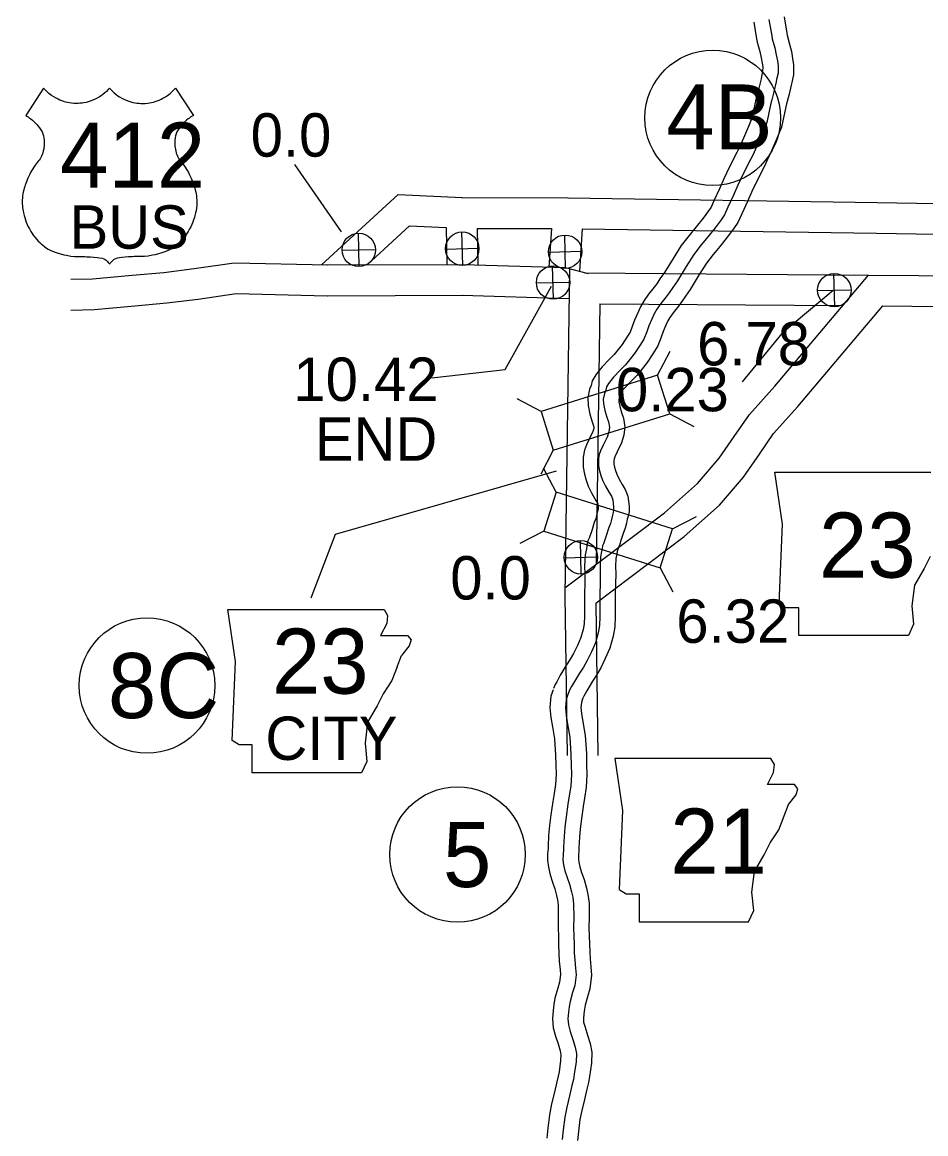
# Model space of a CAD drawing. Extents: x 31699 to 244310, y -8841 to 11474.
# Drawn here: x 138185 to 138771, y -854 to -133 of the extents above; entities that cross this region are included whole.
import ezdxf

# ---------------------------------------------------------------- set-up
doc = ezdxf.new("R2010")
doc.units = 0
for name, color, linetype in [('B_Logo', 7, 'Continuous'), ('G-ANNO-TEXT', 7, 'Continuous'), ('R_Border Notes', 7, 'Continuous'), ('R_XS_EARTHWORK_STAGE1', 7, 'Continuous'), ('R_XS_EARTHWORK_STAGE2', 7, 'Continuous'), ('S_AREA_CALC', 7, 'Continuous'), ('S_WALL', 7, 'Continuous'), ('S_WALL_ANNOT', 7, 'Continuous')]:
    doc.layers.add(name, color=color, linetype=linetype)

msp = doc.modelspace()

# ---------------------------------------------------------------- linework, layer by layer
for points in [[(138241.39, -175.5), (138240.54, -176.46), (138239.34, -177.67), (138238.3, -178.62), (138237.14, -179.56), (138235.98, -180.41), (138234.82, -181.17), (138233.43, -181.98), (138232.06, -182.68), (138230.53, -183.35), (138228.91, -183.95), (138227.58, -184.36), (138226.15, -184.72), (138224.77, -185), (138223.55, -185.18), (138222.19, -185.32), (138221.07, -185.39), (138219.68, -185.41), (138218.26, -185.36), (138216.61, -185.21), (138215.45, -185.04), (138214.09, -184.78), (138212.91, -184.5), (138211.71, -184.16), (138210.49, -183.76), (138209.15, -183.24), (138207.96, -182.71), (138206.68, -182.06), (138205.14, -181.17), (138203.73, -180.23), (138202.81, -179.54), (138202.08, -178.96), (138201.32, -178.31), (138200.49, -177.55), (138199.54, -176.59), (138198.49, -175.41), (138186.95, -193.25), (138187.7, -193.69), (138188.48, -194.19), (138189.49, -194.9), (138190.29, -195.5), (138191.32, -196.34), (138192.21, -197.13), (138193.07, -197.95), (138194.14, -199.08), (138195.04, -200.13), (138195.9, -201.22), (138196.88, -202.62), (138197.63, -203.81), (138198.12, -205.22), (138198.45, -206.43), (138198.74, -207.85), (138198.93, -209.27), (138199.01, -210.54), (138199.01, -212), (138198.93, -213.24), (138198.81, -214.23), (138198.64, -215.19), (138198.4, -216.29), (138198.01, -217.64), (138197.68, -218.57), (138197.24, -219.63), (138196.82, -220.51), (138196.33, -221.42), (138195.75, -222.25), (138195.12, -222.99), (138194.44, -223.86), (138193.82, -224.66), (138193.15, -225.58), (138192.35, -226.74), (138191.64, -227.84), (138190.8, -229.22), (138190.17, -230.33), (138189.58, -231.44), (138188.98, -232.66), (138188.43, -233.85), (138187.89, -235.1), (138187.4, -236.35), (138187.02, -237.38), (138186.67, -238.39), (138186.34, -239.42), (138186.04, -240.36), (138185.72, -241.52), (138185.36, -243.04), (138185.14, -244.2), (138184.96, -245.48), (138184.82, -246.82), (138184.73, -248.32), (138184.71, -249.67), (138184.73, -250.53), (138184.79, -251.66), (138184.95, -253.32), (138185.21, -255.06), (138185.51, -256.52), (138185.93, -258.18), (138186.31, -259.46), (138186.81, -261.08), (138187.37, -262.61), (138187.97, -264.08), (138188.62, -265.48), (138189.36, -266.9)], [(138241.39, -175.5), (138242.24, -176.46), (138243.44, -177.67), (138244.48, -178.62), (138245.64, -179.56), (138246.8, -180.41), (138247.96, -181.17), (138249.35, -181.98), (138250.72, -182.68), (138252.25, -183.35), (138253.87, -183.95), (138255.2, -184.36), (138256.63, -184.72), (138258.01, -185), (138259.23, -185.18), (138260.59, -185.32), (138261.71, -185.39), (138263.1, -185.41), (138264.52, -185.36), (138266.17, -185.21), (138267.33, -185.04), (138268.69, -184.78), (138269.87, -184.5), (138271.08, -184.16), (138272.29, -183.76), (138273.63, -183.24), (138274.82, -182.71), (138276.1, -182.06), (138277.64, -181.17), (138279.05, -180.23), (138279.97, -179.54), (138280.7, -178.96), (138281.46, -178.31), (138282.29, -177.55), (138283.24, -176.59), (138284.29, -175.41), (138295.83, -193.25), (138295.08, -193.69), (138294.3, -194.19), (138293.29, -194.9), (138292.49, -195.5), (138291.46, -196.34), (138290.57, -197.13), (138289.71, -197.95), (138288.64, -199.08), (138287.74, -200.13), (138286.88, -201.22), (138285.9, -202.62), (138285.15, -203.81), (138284.66, -205.22), (138284.33, -206.43), (138284.04, -207.85), (138283.85, -209.27), (138283.77, -210.54), (138283.77, -212), (138283.85, -213.24), (138283.97, -214.23), (138284.14, -215.19), (138284.38, -216.29), (138284.77, -217.64), (138285.1, -218.57), (138285.54, -219.63), (138285.96, -220.51), (138286.45, -221.42), (138287.03, -222.25), (138287.66, -222.99), (138288.34, -223.86), (138288.96, -224.66), (138289.63, -225.58), (138290.43, -226.74), (138291.15, -227.84), (138291.98, -229.22), (138292.61, -230.33), (138293.2, -231.44), (138293.8, -232.66), (138294.36, -233.85), (138294.89, -235.1), (138295.38, -236.35), (138295.76, -237.38), (138296.11, -238.39), (138296.44, -239.42), (138296.74, -240.36), (138297.06, -241.52), (138297.42, -243.04), (138297.64, -244.2), (138297.82, -245.48), (138297.96, -246.82), (138298.05, -248.32), (138298.07, -249.67), (138298.05, -250.53), (138298, -251.66), (138297.83, -253.32), (138297.57, -255.06), (138297.27, -256.52), (138296.85, -258.18), (138296.47, -259.46), (138295.97, -261.08), (138295.41, -262.61), (138294.81, -264.08), (138294.16, -265.48), (138293.42, -266.9)], [(138189.36, -266.9), (138190.33, -268.58), (138191.1, -269.78), (138191.88, -270.9), (138192.85, -272.17), (138194.12, -273.68), (138195.16, -274.81), (138196.04, -275.68), (138197.07, -276.64), (138198.03, -277.47), (138199.18, -278.4), (138200.42, -279.31), (138201.65, -280.14), (138202.87, -280.72), (138204.44, -281.39), (138206.03, -282.01), (138207.98, -282.67), (138209.64, -283.17), (138211.68, -283.68), (138213.38, -284.04), (138216.3, -284.51), (138218.59, -284.74), (138220.18, -284.84), (138221.88, -284.88), (138223.74, -284.87), (138225.29, -284.89), (138226.53, -284.93), (138227.73, -284.98), (138229.04, -285.06), (138231.28, -285.24), (138233.29, -285.45), (138234.91, -285.65), (138236.52, -285.88), (138237.6, -286.3), (138238.53, -286.81), (138239.12, -287.22), (138239.99, -287.99), (138240.61, -288.7), (138241.1, -289.4), (138241.39, -289.9)], [(138293.42, -266.9), (138292.45, -268.58), (138291.68, -269.78), (138290.9, -270.9), (138289.93, -272.17), (138288.66, -273.68), (138287.62, -274.81), (138286.74, -275.68), (138285.71, -276.64), (138284.75, -277.47), (138283.6, -278.4), (138282.36, -279.31), (138281.13, -280.14), (138279.91, -280.72), (138278.34, -281.39), (138276.75, -282.01), (138274.8, -282.67), (138273.14, -283.17), (138271.1, -283.68), (138269.4, -284.04), (138266.48, -284.51), (138264.19, -284.74), (138262.6, -284.84), (138260.9, -284.88), (138259.04, -284.87), (138257.49, -284.89), (138256.25, -284.93), (138255.05, -284.98), (138253.74, -285.06), (138251.5, -285.24), (138249.49, -285.45), (138247.87, -285.65), (138246.27, -285.88), (138245.18, -286.3), (138244.25, -286.81), (138243.66, -287.22), (138242.79, -287.99), (138242.17, -288.7), (138241.68, -289.4), (138241.39, -289.9)]]:
    msp.add_lwpolyline(points)
at = {"layer": 'B_Logo'}
for points in [[(138669.53, -131), (138671.41, -141.6), (138671.76, -143.4), (138673.35, -149.26), (138674.39, -153.79), (138675.09, -157.73), (138675.52, -161.06), (138675.49, -165.73), (138674.6, -169.88), (138674.28, -171.48), (138672.74, -177.91), (138671.39, -183.13), (138670.75, -185.34), (138668.2, -197.84), (138665.59, -204.27), (138662.13, -212.12), (138659.26, -218.48), (138657.69, -221.77), (138652.72, -231.49), (138649.46, -238.53), (138646.52, -245.04), (138642.93, -252.88), (138640.71, -257.77), (138638.54, -260.93), (138634.66, -266.1), (138630.05, -271.75), (138625.58, -277.33), (138620.84, -283.45), (138615.85, -291.31), (138610.14, -300.7), (138607.12, -304.87), (138604.89, -308.36), (138602.91, -310.92), (138599.49, -315.35), (138596.86, -318.98), (138595.02, -322.07), (138593.52, -325.42), (138591.57, -329.91), (138590.2, -333.66), (138588.45, -338.42), (138585.82, -342.65), (138582.34, -347.82), (138576.55, -355.21), (138573.05, -358.65), (138568.76, -363.16), (138566.99, -365.25), (138565.47, -367.26), (138564.16, -369.48), (138563.58, -371.69), (138562.74, -373.83), (138562.04, -377.38), (138562.2, -380.44), (138562.97, -384.71), (138564.34, -389.1), (138565.37, -392.23), (138566, -395.63), (138565.62, -398.64), (138564.46, -402.19), (138562.04, -407.28), (138560.28, -411.04), (138559.43, -413.38), (138558.86, -416.06), (138558.9, -420.66), (138559.53, -423.93), (138560.36, -426.93), (138561.52, -430.05), (138563.42, -434.04), (138565.78, -438.03), (138567.27, -440.48), (138568.22, -442.88), (138568.73, -447.55), (138568.75, -449.75), (138568.5, -451.15), (138567.98, -452.83), (138567.34, -455.5), (138566.63, -458.18), (138565.66, -460.79), (138563.78, -466.75), (138563.52, -467.49), (138562.09, -471.37), (138561.5, -472.71), (138561.19, -474.52), (138560.87, -476.39), (138560.24, -479.8), (138559.89, -485.95), (138560.07, -490.95), (138560.06, -497.03), (138559.79, -504.11), (138559.72, -518.53), (138559.51, -524.34), (138558.75, -529.15), (138556.88, -535.71), (138554.27, -541.54), (138551.53, -547.17), (138549.1, -551.47), (138546.61, -555.36), (138542.67, -561.81), (138541.43, -564.02), (138540.58, -565.63), (138539.86, -566.97), (138538.94, -569.18)], [(138538.94, -569.18), (138537.91, -572.4), (138537.42, -577.67), (138537.94, -582.81), (138538.85, -588.54), (138540.26, -596.94), (138541.03, -608.08), (138541.23, -615.03), (138541.35, -621.17), (138540.88, -628.65), (138539.94, -635.07), (138539.06, -640.35), (138537.87, -648.64), (138537, -655.39), (138536.52, -661.33), (138536.25, -668.28), (138536.13, -669.88), (138535.89, -673.02), (138535.86, -676.56), (138536.22, -679.76), (138537.12, -683.69), (138538.49, -687.95), (138540.06, -692.41), (138541.44, -697.41), (138542.14, -700.87), (138542.78, -705.4), (138542.79, -714.02), (138542.71, -720.29), (138542.9, -726.43), (138543.01, -731.37), (138543.2, -736.91), (138543.44, -741.65), (138543.96, -746.99), (138544.39, -751.25), (138543.46, -758.21), (138542.1, -762.76), (138540.42, -768.65), (138539.86, -772.06), (138539.35, -775.47), (138539.06, -779.87), (138539.36, -783.81), (138540.6, -788.07), (138542.25, -793.27), (138543.69, -798.26), (138544.53, -802.32), (138544.31, -807.73), (138543.18, -815.82), (138542.61, -819.16), (138541.65, -823.11), (138540.05, -829.87), (138538.25, -837.1), (138536.98, -843.65), (138535.99, -851.94), (138535.38, -858.08)]]:
    msp.add_lwpolyline(points, dxfattribs=at)
at = {"layer": 'G-ANNO-TEXT'}
for p, q in [((138678.38, -458.72), (138673.31, -424.88)), ((138673.31, -424.88), (138774.73, -424.93)), ((138676.13, -510.03), (138678.38, -458.72)), ((138774.25, -479.58), (138770.3, -487.48)), ((138770.3, -487.48), (138764.1, -498.19)), ((138764.1, -498.19), (138762.41, -511.73)), ((138680.64, -512.85), (138676.13, -510.03)), ((138762.41, -511.73), (138763.53, -523.57)), ((138323.29, -547.83), (138318.21, -513.99)), ((138318.21, -513.99), (138419.64, -514.04)), ((138419.64, -514.04), (138421.98, -517.94)), ((138419.72, -513.99), (138419.72, -513.99)), ((138421.98, -517.94), (138421.41, -523.02)), ((138689.1, -512.85), (138680.64, -512.85)), ((138689.1, -530.9), (138689.1, -512.85)), ((138421.41, -523.02), (138417.46, -530.91)), ((138763.53, -523.57), (138760.15, -530.9)), ((138417.46, -530.91), (138434.95, -530.91)), ((138434.95, -530.91), (138437.2, -533.73)), ((138437.2, -533.73), (138436.07, -537.68)), ((138760.15, -530.9), (138689.1, -530.9)), ((138436.07, -537.68), (138431, -543.88)), ((138321.03, -599.15), (138323.29, -547.83)), ((138428.18, -551.21), (138431, -543.88)), ((138428.18, -551.21), (138424.8, -560.24)), ((138424.8, -560.24), (138419.16, -568.69)), ((138419.16, -568.69), (138415.21, -576.59)), ((138415.21, -576.59), (138409.01, -587.3)), ((138409.01, -587.3), (138407.31, -600.84)), ((138325.54, -601.97), (138321.03, -599.15)), ((138334, -601.97), (138325.54, -601.97)), ((138334, -620.01), (138334, -601.97)), ((138407.31, -600.84), (138408.44, -612.68)), ((138408.44, -612.68), (138405.06, -620.01)), ((138405.06, -620.01), (138334, -620.01))]:
    msp.add_line(p, q, dxfattribs=at)
msp.add_lwpolyline([(138569.46, -610.76), (138574.54, -644.6), (138572.28, -695.92), (138576.79, -698.74), (138585.25, -698.74), (138585.25, -716.78), (138656.3, -716.78), (138659.69, -709.45), (138658.56, -697.61), (138660.25, -684.08), (138666.46, -673.36), (138670.4, -665.47), (138676.04, -657.01), (138679.43, -647.98), (138682.25, -640.65), (138687.32, -634.45), (138688.45, -630.5), (138686.19, -627.68), (138668.71, -627.68), (138672.66, -619.79), (138673.22, -614.71), (138670.88, -610.81)], close=True, dxfattribs=at)
at = {"layer": 'R_Border Notes'}
msp.add_circle((138467.34, -673.14), 44, dxfattribs=at)
at = {"layer": 'R_XS_EARTHWORK_STAGE1'}
for p, q in [((138361.47, -225.08), (138391.81, -268.73)), ((138403.51, -291.38), (138403.01, -269.68)), ((138470.71, -290.59), (138470.21, -268.89)), ((138537.51, -292.55), (138537.01, -270.86)), ((138392.41, -280.78), (138414.11, -280.28)), ((138459.61, -279.99), (138481.3, -279.49)), ((138526.41, -281.96), (138548.1, -281.46)), ((138529.65, -312.59), (138529.15, -290.9)), ((138712.3, -317.51), (138711.8, -295.81)), ((138518.55, -302), (138540.25, -301.5)), ((138701.2, -306.91), (138722.9, -306.41)), ((138597.29, -361.78), (138605.47, -346.19)), ((138521.69, -385.38), (138506.1, -377.2)), ((138605.16, -386.98), (138620.75, -395.15)), ((138529.56, -410.58), (138521.39, -426.16)), ((138531.34, -437.93), (138523.21, -422.32)), ((138606.88, -461.72), (138622.49, -453.59)), ((138523.41, -463.11), (138507.8, -471.24)), ((138547.72, -490.99), (138547.22, -469.29)), ((138536.62, -480.39), (138558.32, -479.89)), ((138598.95, -486.91), (138607.08, -502.51))]:
    msp.add_line(p, q, dxfattribs=at)
for points in [[(138529.56, -410.58), (138605.16, -386.98), (138597.29, -361.78), (138521.69, -385.38)], [(138523.41, -463.11), (138598.95, -486.91), (138606.88, -461.72), (138531.34, -437.93)]]:
    msp.add_lwpolyline(points, close=True, dxfattribs=at)
msp.add_lwpolyline([(138372.32, -506.38), (138388.06, -465.17), (138531.74, -423.96)], dxfattribs=at)
for centre, radius in [((138633.07, -194.81), 44), ((138403.26, -280.53), 10.85), ((138470.46, -279.74), 10.85), ((138537.26, -281.71), 10.85), ((138529.4, -301.75), 10.85), ((138712.05, -306.66), 10.85), ((138547.47, -480.14), 10.85), ((138265.7, -563.43), 44)]:
    msp.add_circle(centre, radius, dxfattribs=at)
at = {"layer": 'R_XS_EARTHWORK_STAGE2'}
for points in [[(138679.38, -129.25), (138681.25, -139.78), (138681.51, -141.14), (138683.05, -146.84), (138684.19, -151.79), (138684.98, -156.21), (138685.52, -160.44), (138685.49, -166.82), (138684.39, -171.91), (138684.05, -173.62), (138682.45, -180.33), (138681.03, -185.78), (138680.46, -187.74), (138677.81, -200.74), (138674.8, -208.17), (138671.27, -216.19), (138668.33, -222.69), (138666.66, -226.2), (138661.71, -235.88), (138658.55, -242.7), (138655.62, -249.18), (138652.03, -257.02), (138649.45, -262.71), (138646.67, -266.76), (138642.54, -272.27), (138637.83, -278.04), (138633.43, -283.52), (138629.03, -289.21), (138624.34, -296.58), (138618.48, -306.25), (138615.38, -310.51), (138613.07, -314.12), (138610.83, -317.03), (138607.5, -321.34), (138605.22, -324.48), (138603.91, -326.68), (138602.67, -329.46), (138600.86, -333.62), (138599.59, -337.1), (138597.48, -342.83), (138594.22, -348.08), (138590.43, -353.7), (138584.02, -361.89), (138580.18, -365.66), (138576.2, -369.86), (138574.8, -371.5), (138573.8, -372.83), (138573.48, -373.37), (138573.1, -374.8), (138572.37, -376.66), (138572.09, -378.09), (138572.15, -379.29), (138572.7, -382.32), (138573.86, -386.05), (138575.08, -389.75), (138576.11, -395.33), (138575.43, -400.83), (138573.76, -405.91), (138571.08, -411.55), (138569.53, -414.87), (138569.07, -416.14), (138568.87, -417.07), (138568.89, -419.66), (138569.27, -421.65), (138569.88, -423.85), (138570.74, -426.16), (138572.25, -429.33), (138574.36, -432.88), (138576.25, -436.01), (138578.02, -440.44), (138578.73, -446.96), (138578.76, -450.6), (138578.23, -453.53), (138577.63, -455.47), (138577.04, -457.95), (138576.17, -461.21), (138575.12, -464.04), (138573.27, -469.92), (138572.93, -470.88), (138571.37, -475.11), (138571.15, -475.62), (138571.04, -476.21), (138570.72, -478.14), (138570.19, -481), (138569.9, -486.05), (138570.07, -490.78), (138570.06, -497.23), (138569.79, -504.32), (138569.72, -518.73), (138569.48, -525.3), (138568.54, -531.3), (138566.3, -539.14), (138563.33, -545.77), (138560.38, -551.83), (138557.67, -556.63), (138555.09, -560.66), (138551.3, -566.86), (138550.21, -568.81), (138549.4, -570.33), (138548.91, -571.25), (138548.19, -573)], [(138659.69, -132.75), (138661.58, -143.43), (138662.02, -145.66), (138663.64, -151.69), (138664.59, -155.79), (138665.2, -159.24), (138665.52, -161.68), (138665.5, -164.64), (138664.81, -167.85), (138664.51, -169.35), (138663.04, -175.49), (138661.75, -180.47), (138661.03, -182.93), (138658.58, -194.94), (138656.38, -200.38), (138653, -208.04), (138650.19, -214.27), (138648.73, -217.34), (138643.73, -227.11), (138640.37, -234.37), (138637.42, -240.9), (138633.83, -248.73), (138631.97, -252.84), (138630.42, -255.1), (138626.78, -259.94), (138622.28, -265.46), (138617.72, -271.14), (138612.65, -277.7), (138607.35, -286.03), (138601.81, -295.16), (138598.85, -299.24), (138596.7, -302.6), (138595, -304.81), (138591.48, -309.36), (138588.5, -313.48), (138586.13, -317.45), (138584.37, -321.38), (138582.27, -326.2), (138580.81, -330.22), (138579.42, -334.01), (138577.42, -337.22), (138574.25, -341.94), (138569.08, -348.54), (138565.92, -351.64), (138561.33, -356.47), (138559.17, -359), (138557.15, -361.7), (138554.84, -365.59), (138554.06, -368.57), (138553.1, -371), (138551.98, -376.66), (138552.24, -381.6), (138553.24, -387.1), (138554.82, -392.15), (138555.66, -394.71), (138555.88, -395.94), (138555.82, -396.44), (138555.15, -398.47), (138553, -403.01), (138551.03, -407.21), (138549.8, -410.62), (138548.85, -415.04), (138548.91, -421.66), (138549.78, -426.21), (138550.83, -430), (138552.3, -433.95), (138554.59, -438.76), (138557.21, -443.17), (138558.29, -444.95), (138558.43, -445.31), (138558.74, -448.13), (138558.74, -448.85), (138558.33, -450.18), (138557.64, -453.06), (138557.09, -455.15), (138556.2, -457.54), (138554.29, -463.59), (138554.11, -464.1), (138552.81, -467.64), (138551.86, -469.8), (138551.33, -472.82), (138551.03, -474.64), (138550.29, -478.6), (138549.88, -485.84), (138550.07, -491.12), (138550.06, -496.83), (138549.79, -503.89), (138549.72, -518.32), (138549.54, -523.37), (138548.97, -526.99), (138547.46, -532.28), (138545.21, -537.31), (138542.67, -542.52), (138540.53, -546.31), (138538.13, -550.06), (138534.04, -556.75), (138532.65, -559.23), (138531.75, -560.93), (138530.81, -562.69), (138529.7, -565.37)], [(138734.33, -296.85), (138799.67, -297.41), (138808.69, -297.02), (138815.51, -296.58), (138822.8, -295.48), (138825.73, -294.96), (138828.22, -294.2), (138834.9, -291.8), (138842.12, -288.51), (138848.46, -285.22), (138854.48, -281.76)], [(138540.04, -292.71), (138537.05, -504.85)], [(138537.31, -292.03), (138552.29, -295.78)], [(138549.93, -295.48), (138734.33, -296.85)], [(138743.56, -316.92), (138800.01, -317.41), (138809.76, -317), (138817.66, -316.49), (138826.05, -315.21), (138830.4, -314.44), (138834.51, -313.19), (138842.44, -310.34), (138850.88, -306.5), (138858.06, -302.77), (138864.6, -299.02), (138871.23, -295.09)], [(138537.12, -499.95), (138601.77, -451.23), (138623.15, -432.17), (138637.21, -415.87), (138647.03, -401.77), (138656.86, -387.34), (138673.37, -369.12), (138734.33, -296.85)], [(138557.12, -509.92), (138614.46, -466.7), (138637.44, -446.22), (138653.03, -428.15), (138663.5, -413.12), (138672.61, -399.74), (138688.43, -382.29), (138743.56, -316.92)], [(138559.72, -315.55), (138557.34, -484.71)], [(138559.72, -315.55), (138717.56, -316.72)], [(138537.05, -505.13), (138538.57, -608.79)], [(138557.12, -509.92), (138558.57, -608.79)], [(138529.43, -566.11), (138528.05, -570.38), (138527.38, -577.71), (138528.02, -584.1), (138528.99, -590.16), (138530.32, -598.12), (138531.04, -608.57), (138531.23, -615.27), (138531.34, -620.96), (138530.93, -627.61), (138530.06, -633.51), (138529.18, -638.81), (138527.96, -647.29), (138527.05, -654.35), (138526.54, -660.74), (138526.26, -667.71), (138526.16, -669.13), (138525.9, -672.59), (138525.85, -677.07), (138526.35, -681.45), (138527.47, -686.34), (138529.02, -691.15), (138530.52, -695.41), (138531.71, -699.72), (138532.28, -702.56), (138532.78, -706.11), (138532.79, -713.96), (138532.71, -720.39), (138532.91, -726.7), (138533.02, -731.65), (138533.21, -737.33), (138533.47, -742.39), (138534, -747.98), (138534.33, -751.1), (138533.65, -756.1), (138532.5, -759.96), (138530.65, -766.45), (138529.98, -770.51), (138529.4, -774.41), (138529.04, -779.93), (138529.47, -785.61), (138531.03, -790.98), (138532.67, -796.16), (138533.97, -800.66), (138534.48, -803.14), (138534.34, -806.84), (138533.3, -814.29), (138532.82, -817.14), (138531.93, -820.77), (138530.33, -827.51), (138528.48, -834.93), (138527.09, -842.1), (138526.05, -850.85), (138525.4, -857.32)], [(138548.46, -572.25), (138547.77, -574.41), (138547.47, -577.63), (138547.86, -581.52), (138548.72, -586.93), (138550.21, -595.77), (138551.02, -607.6), (138551.22, -614.78), (138551.35, -621.38), (138550.84, -629.68), (138549.82, -636.62), (138548.94, -641.88), (138547.78, -649.99), (138546.95, -656.43), (138546.5, -661.93), (138546.24, -668.84), (138546.1, -670.63), (138545.89, -673.45), (138545.86, -676.04), (138546.09, -678.08), (138546.77, -681.04), (138547.97, -684.76), (138549.61, -689.42), (138551.18, -695.09), (138552, -699.18), (138552.78, -704.7), (138552.79, -714.07), (138552.72, -720.2), (138552.9, -726.17), (138553.01, -731.09), (138553.19, -736.49), (138553.42, -740.91), (138553.91, -745.99), (138554.46, -751.41), (138553.26, -760.31), (138551.7, -765.56), (138550.2, -770.85), (138549.74, -773.61), (138549.31, -776.53), (138549.09, -779.82), (138549.25, -782.02), (138550.17, -785.17), (138551.82, -790.37), (138553.41, -795.86), (138554.57, -801.51), (138554.28, -808.63), (138553.07, -817.35), (138552.41, -821.19), (138551.37, -825.45), (138549.77, -832.23), (138548.02, -839.26), (138546.86, -845.2), (138545.93, -853.02), (138545.35, -858.85)]]:
    msp.add_lwpolyline(points, dxfattribs=at)
at = {"layer": 'S_AREA_CALC'}
for points in [[(138378.94, -290.27), (138428.91, -244.58), (138470.32, -246.54)], [(138469.86, -246.52), (138539.09, -246.64)], [(138539.22, -246.64), (138739.81, -249.67)], [(138739.83, -249.68), (138829.89, -251.18)], [(138408.71, -290.15), (138436.27, -264.95), (138460.03, -266.07)], [(138460.03, -266.07), (138460.51, -289.95)], [(138480.05, -266.54), (138480.52, -290.22)], [(138480.05, -266.54), (138528.35, -266.62)], [(138528.35, -266.62), (138526.61, -291.68)], [(138548.39, -266.78), (138546.48, -294.32)], [(138548.39, -266.78), (138739.51, -269.67)], [(138739.49, -269.67), (138829.72, -271.18)], [(138216.28, -299.56), (138230.41, -299.22), (138256.09, -296.87), (138276.59, -295.12), (138296.29, -292.71), (138322.33, -288.89), (138383.07, -290.25)], [(138382.81, -290.25), (138470.67, -289.91)], [(138471.03, -289.92), (138537.31, -292.03)], [(138216.25, -319.57), (138231.56, -319.2), (138257.85, -316.79), (138278.66, -315.01), (138298.95, -312.53), (138323.57, -308.92), (138382.62, -310.25)], [(138382.88, -310.25), (138470.75, -309.91)], [(138470.39, -309.91), (138539.77, -312.11)]]:
    msp.add_lwpolyline(points, dxfattribs=at)
at = {"layer": 'S_WALL_ANNOT'}
for points in [[(138450.69, -363.65), (138498.25, -358.29), (138528.39, -304.01)], [(138711.3, -306.82), (138677.91, -334.73), (138652.3, -366.3)]]:
    msp.add_lwpolyline(points, dxfattribs=at)

# ---------------------------------------------------------------- texts
for s, height, p in [('412', 42.24, (138209.28, -240.11)), ('BUS', 28.16, (138215.48, -279.76))]:
    msp.add_text(s, height=height).set_placement(p)
at = {"layer": 'G-ANNO-TEXT'}
for s, height, p in [('23', 42.24, (138702.09, -493.35)), ('23', 42.24, (138346.81, -568.7)), ('CITY', 28.16, (138342.6, -611.72)), ('21', 42.24, (138605.51, -685.56))]:
    msp.add_text(s, height=height, dxfattribs=at).set_placement(p)
at = {"layer": 'R_Border Notes'}
msp.add_text('5', height=42.24, dxfattribs=at).set_placement((138457.89, -694.26))
at = {"layer": 'R_XS_EARTHWORK_STAGE1'}
for s, p in [('4B', (138602.86, -215.32)), ('8C', (138240.37, -584.55))]:
    msp.add_text(s, height=42.24, dxfattribs=at).set_placement(p)
at = {"layer": 'S_WALL'}
for s, p in [('6.78', (138622.97, -355.53)), ('6.32', (138609.44, -535.66))]:
    msp.add_text(s, height=28.16, dxfattribs=at).set_placement(p)
at = {"layer": 'S_WALL_ANNOT'}
for s, p in [('0.0', (138333.06, -219.96)), ('10.42', (138360.79, -378.58)), ('0.23', (138570.25, -385.31)), ('END', (138374.74, -417.45)), ('0.0', (138462.65, -507.54))]:
    msp.add_text(s, height=28.16, dxfattribs=at).set_placement(p)

doc.saveas('drawing.dxf')
